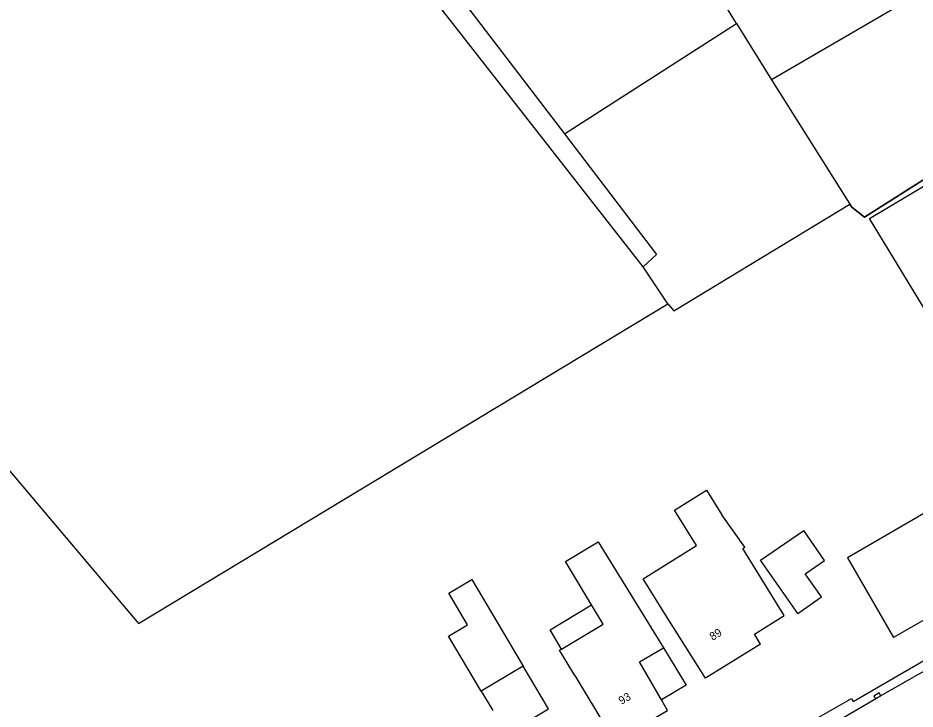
# Model space of a CAD drawing. Extents: x 135999 to 138000, y 396000 to 398501.
# Drawn here: x 136302.3 to 136414.4, y 397636.9 to 397723.2 of the extents above; entities that cross this region are included whole.
import ezdxf

# ---------------------------------------------------------------- set-up
doc = ezdxf.new("R2010")
doc.units = 0
for name, color, linetype in [('gg-afsc-draadraster', 7, 'Continuous'), ('gg-afsc-lijn draadraster', 7, 'Continuous'), ('gg-anno-huisnummerreeks BGT', 7, 'Continuous'), ('gg-bbg-bijgebouw', 7, 'Continuous'), ('gg-bbg-gedigitaliseerde bebouwing', 7, 'Continuous'), ('gg-bbg-gedigitaliseerde bijgebouw', 7, 'Continuous'), ('gg-bbg-hoofdgebouw', 7, 'Continuous'), ('gg-bbg-luifel en loopbrug', 7, 'Continuous'), ('gg-knt-bronhoudergrens', 7, 'Continuous'), ('gg-knt-verharding', 7, 'Continuous'), ('gg-kntw-bovenkant insteek waterloop', 7, 'Continuous'), ('gt-grn-vlakafsluiter', 7, 'Continuous'), ('gt-symb-kolk', 7, 'Continuous'), ('gx-grn-maaiveld', 7, 'Continuous')]:
    doc.layers.add(name, color=color, linetype=linetype)

# ---------------------------------------------------------------- blocks, each defined once
blk = doc.blocks.new('gt0-KOLK')
at = {"layer": 'gt-symb-kolk'}
blk.add_lwpolyline([(0, 0), (0.38, 0), (0.38, 0.4), (-0.38, 0.4), (-0.38, 0), (0, 0)], dxfattribs=at)

msp = doc.modelspace()

# ---------------------------------------------------------------- linework, layer by layer
at = {"layer": 'gg-afsc-draadraster'}
for p, q in [((136383.54, 397687.5), (136380.45, 397692.11)), ((136317.39, 397647.55), (136383.54, 397687.5))]:
    msp.add_line(p, q, dxfattribs=at)
at = {"layer": 'gg-afsc-lijn draadraster'}
for p, q in [((136383.54, 397687.5), (136380.45, 397692.11)), ((136317.39, 397647.55), (136383.54, 397687.5))]:
    msp.add_line(p, q, dxfattribs=at)
for points in [[(136361.32, 397773.58), (136386.13, 397732.1), (136403.25, 397742.5), (136413.87, 397725.66), (136396.47, 397715.47), (136406.27, 397699.96)], [(136406.27, 397699.96), (136406.51, 397699.57), (136408.1, 397698.31), (136433.71, 397714.55), (136438.11, 397713.96), (136442.5, 397713.38), (136481.62, 397736.34), (136511.13, 397753.39)]]:
    msp.add_lwpolyline(points, dxfattribs=at)
at = {"layer": 'gg-bbg-bijgebouw'}
for points in [[(136417.59, 397683.57), (136408.73, 397698.18), (136416.48, 397702.77), (136425.45, 397688.05)], [(136399.76, 397648.8), (136402.74, 397650.91), (136400.66, 397653.78), (136403.09, 397655.44), (136400.52, 397659.18)]]:
    msp.add_lwpolyline(points, dxfattribs=at)
at = {"layer": 'gg-bbg-gedigitaliseerde bebouwing'}
msp.add_line((136371.92, 397641.05), (136376.85, 397632.84), dxfattribs=at)
for points in [[(136395.12, 397644.99), (136388.22, 397640.72), (136383.24, 397648.66), (136380.43, 397653.13), (136387.12, 397657.33), (136384.36, 397661.72), (136388.34, 397664.23), (136390.28, 397661.15)], [(136374.01, 397649.89), (136370.76, 397655.3), (136374.84, 397657.75), (136383, 397644.52)], [(136370.24, 397644.37), (136375.45, 397647.5), (136374.01, 397649.89)], [(136371.92, 397641.05), (136370.01, 397644.23), (136370.24, 397644.37)]]:
    msp.add_lwpolyline(points, dxfattribs=at)
at = {"layer": 'gg-bbg-gedigitaliseerde bijgebouw'}
msp.add_line((136365.46, 397642.22), (136360.21, 397639.11), dxfattribs=at)
for points in [[(136399.76, 397648.8), (136395.1, 397655.49), (136400.52, 397659.18)], [(136360.21, 397639.11), (136356.14, 397645.99), (136358.52, 397647.4), (136356.18, 397651.36), (136359.05, 397653.05), (136365.46, 397642.22)]]:
    msp.add_lwpolyline(points, dxfattribs=at)
at = {"layer": 'gg-bbg-hoofdgebouw'}
msp.add_line((136432.59, 397657.9), (136411.71, 397645.83), dxfattribs=at)
for points in [[(136432.59, 397657.9), (136426.81, 397667.89), (136405.95, 397655.79), (136411.71, 397645.83)], [(136395.12, 397644.99), (136394.36, 397646.24), (136398.07, 397648.57), (136392.91, 397656.94), (136393.15, 397657.1), (136390.28, 397661.15)], [(136382.74, 397638.02), (136379.98, 397642.76), (136383, 397644.52)], [(136376.85, 397632.84), (136383.5, 397636.71), (136382.74, 397638.02)]]:
    msp.add_lwpolyline(points, dxfattribs=at)
at = {"layer": 'gg-bbg-luifel en loopbrug'}
for p, q in [((136368.62, 397636.9), (136365.46, 397642.22)), ((136360.21, 397639.11), (136361.66, 397636.71)), ((136363.37, 397633.79), (136368.62, 397636.9))]:
    msp.add_line(p, q, dxfattribs=at)
for points in [[(136370.24, 397644.37), (136368.81, 397646.76), (136374.01, 397649.89)], [(136383, 397644.52), (136385.8, 397639.86), (136382.74, 397638.02)]]:
    msp.add_lwpolyline(points, dxfattribs=at)
at = {"layer": 'gg-knt-bronhoudergrens'}
msp.add_line((136299.21, 397669.09), (136317.39, 397647.55), dxfattribs=at)
at = {"layer": 'gg-knt-verharding'}
for points in [[(136304.6, 397579.95), (136325.51, 397592.38), (136343.3, 397603.04), (136347.99, 397605.78), (136350.54, 397607.23), (136354.63, 397609.5), (136391.3, 397629.68), (136400.05, 397634.52), (136406.45, 397638.18), (136406.68, 397637.81), (136417.89, 397644.3), (136433.25, 397653.2), (136433.03, 397653.57), (136437.76, 397656.34), (136532.96, 397711.6), (136538.18, 397714.81), (136538.26, 397714.66), (136539.91, 397715.62), (136551.96, 397722.69)], [(136399.03, 397632.17), (136401.05, 397633.29), (136405.89, 397636.07), (136409.79, 397638.35), (136414.32, 397640.95)]]:
    msp.add_lwpolyline(points, dxfattribs=at)
msp.add_arc((136422.44, 397626.94), 16.19, 102.392, 120.0781, dxfattribs=at)
at = {"layer": 'gg-kntw-bovenkant insteek waterloop'}
msp.add_line((136380.45, 397692.11), (136330.83, 397755.65), dxfattribs=at)
at = {"layer": 'gt-grn-vlakafsluiter'}
msp.add_lwpolyline([(136383.54, 397687.5), (136384.29, 397686.62), (136406.27, 397699.96)], dxfattribs=at)
at = {"layer": 'gx-grn-maaiveld'}
for p, q in [((136333.58, 397757.3), (136370.6, 397708.73)), ((136392.12, 397722.52), (136388.87, 397727.8)), ((136370.6, 397708.73), (136392.12, 397722.52)), ((136392.12, 397722.52), (136396.47, 397715.47)), ((136396.47, 397715.47), (136406.27, 397699.96))]:
    msp.add_line(p, q, dxfattribs=at)
for points in [[(136388.97, 397733.82), (136403.25, 397742.5), (136413.87, 397725.66), (136396.47, 397715.47)], [(136474.03, 397732.77), (136441.49, 397713.53), (136438.11, 397713.96), (136433.71, 397714.55), (136408.1, 397698.31), (136406.51, 397699.57), (136406.27, 397699.96)], [(136370.6, 397708.73), (136382.09, 397693.65), (136380.45, 397692.11)]]:
    msp.add_lwpolyline(points, dxfattribs=at)

# ---------------------------------------------------------------- block references
at = {"layer": 'gt-symb-kolk', "rotation": 30.384237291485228}
msp.add_blockref('gt0-KOLK', (136409.79, 397638.35), dxfattribs=at)

# ---------------------------------------------------------------- texts
at = {"layer": 'gg-anno-huisnummerreeks BGT'}
for s, rotation, p in [('89', 31.8, (136389.12, 397645.39)), ('93', 30.2, (136377.73, 397637.4))]:
    msp.add_text(s, height=1, rotation=rotation, dxfattribs=at).set_placement(p)

doc.saveas('drawing.dxf')
